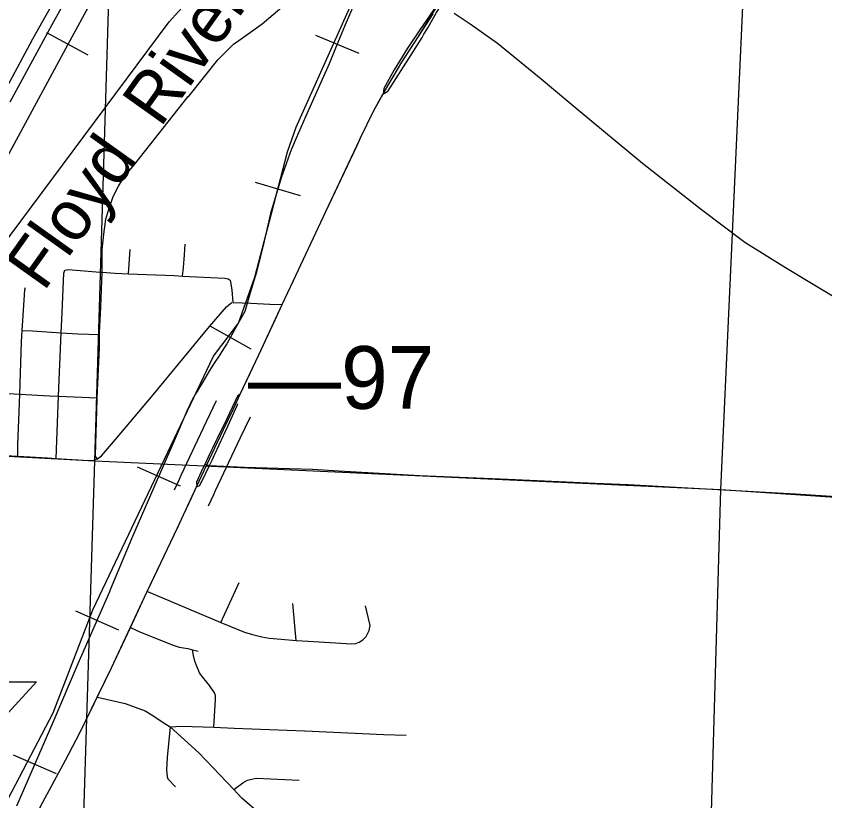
# Model space of a CAD drawing. Extents: x -157.2 to -99.3, y 12.2 to 46.2.
# Drawn here: x -146.67 to -145.379, y 37.727 to 38.979 of the extents above; entities that cross this region are included whole.
import ezdxf

# ---------------------------------------------------------------- set-up
doc = ezdxf.new("R2010")
doc.units = 0
for name, color, linetype in [('tdCoCityStreetMajor', 7, 'Continuous'), ('tdCoCityStreetMinor', 7, 'Continuous'), ('tdCoDivCarto', 7, 'Continuous'), ('tdCoHydroRiver', 7, 'Continuous'), ('tdCoHydroTxtLg', 7, 'Continuous'), ('tdCoPriCL', 7, 'Continuous'), ('tdCoPriDiv', 7, 'Continuous'), ('tdCoPriNonDiv', 7, 'Continuous'), ('tdCoPriNonDivCL', 7, 'Continuous'), ('tdCoRRCL', 7, 'Continuous'), ('tdCoSectLine', 7, 'Continuous'), ('tdCoStrucPriMaintName', 7, 'Continuous'), ('tdStHwyPriRefPost1', 7, 'Continuous')]:
    doc.layers.add(name, color=color, linetype=linetype)

msp = doc.modelspace()

# ---------------------------------------------------------------- linework, layer by layer
at = {"layer": 'tdCoCityStreetMajor'}
msp.add_line((-146.3685, 38.2646), (-146.3651, 38.2634), dxfattribs=at)
for points in [[(-146.7773, 38.6949), (-146.7687, 38.7107), (-146.7374, 38.7682), (-146.7316, 38.779), (-146.7059, 38.8271), (-146.6758, 38.8826), (-146.643, 38.943), (-146.6218, 38.9812), (-146.6141, 38.995), (-146.5727, 39.0727), (-146.552, 39.1103)], [(-145.9707, 38.9841), (-145.9451, 38.9669), (-145.901, 38.9365), (-145.8317, 38.8795), (-145.7723, 38.8302), (-145.6699, 38.7449), (-145.5755, 38.6707), (-145.5062, 38.6186), (-145.4413, 38.5784), (-145.3343, 38.5138), (-145.2764, 38.4778), (-145.2611, 38.466), (-145.245, 38.4499), (-145.2268, 38.4324), (-145.2125, 38.4154), (-145.2031, 38.4019), (-145.1923, 38.3841), (-145.1819, 38.3641), (-145.1553, 38.3136), (-145.1417, 38.2884), (-145.1355, 38.2751), (-145.1279, 38.2645), (-145.1163, 38.2512), (-145.1069, 38.2408)], [(-146.5402, 38.2733), (-146.5335, 38.2777), (-146.5111, 38.3038), (-146.4509, 38.3751), (-146.3609, 38.4843), (-146.3338, 38.5154), (-146.3278, 38.5211), (-146.3252, 38.5225)], [(-146.3239, 38.5225), (-146.3091, 38.5221), (-146.2952, 38.5214)], [(-146.2952, 38.5214), (-146.2647, 38.5198), (-146.245, 38.5191)], [(-146.6872, 38.2782), (-146.6673, 38.2772), (-146.6196, 38.2747), (-146.606, 38.2738)], [(-146.606, 38.2738), (-146.5545, 38.2705), (-146.5458, 38.2712), (-146.5407, 38.273), (-146.5402, 38.2733)], [(-146.3651, 38.2634), (-146.3612, 38.2622), (-146.3051, 38.2597), (-146.1967, 38.2566), (-146.1547, 38.2541)], [(-146.1547, 38.2541), (-146.0253, 38.2465), (-145.8842, 38.2408), (-145.7453, 38.2344)], [(-145.7453, 38.2344), (-145.6926, 38.2319), (-145.4256, 38.2174), (-145.2783, 38.2078), (-145.1925, 38.2016), (-145.1753, 38.2016), (-145.1664, 38.2036), (-145.156, 38.2073), (-145.1447, 38.2127), (-145.1284, 38.2231), (-145.1198, 38.2297), (-145.1069, 38.2408)]]:
    msp.add_lwpolyline(points, dxfattribs=at)
at = {"layer": 'tdCoCityStreetMinor'}
for p, q in [((-146.4907, 38.5683), (-146.488, 38.607)), ((-146.3428, 38.012), (-146.3139, 38.0759)), ((-146.2225, 37.9835), (-146.2283, 38.0424))]:
    msp.add_line(p, q, dxfattribs=at)
for points in [[(-146.5323, 38.5708), (-146.5324, 38.5851), (-146.5325, 38.6064), (-146.5299, 38.6316), (-146.5266, 38.6553), (-146.5266, 38.6555), (-146.5219, 38.6717), (-146.515, 38.6914), (-146.5064, 38.7082), (-146.4967, 38.7243), (-146.4958, 38.7254), (-146.4811, 38.7428), (-146.395, 38.851), (-146.3938, 38.8524), (-146.3478, 38.9096), (-146.3229, 38.9347), (-146.3143, 38.9407), (-146.2771, 38.967), (-146.2418, 38.9971), (-146.2278, 39.0126), (-146.19, 39.0565)], [(-146.4044, 38.5648), (-146.4028, 38.5785), (-146.4013, 38.5987), (-146.3999, 38.6155)], [(-146.606, 38.2738), (-146.604, 38.3304), (-146.6022, 38.3732), (-146.598, 38.4743), (-146.5966, 38.5065), (-146.5937, 38.5694), (-146.5922, 38.5743)], [(-146.5922, 38.5743), (-146.5868, 38.5751), (-146.5358, 38.571), (-146.5323, 38.5708), (-146.5118, 38.5691), (-146.4907, 38.5683)], [(-146.5402, 38.2733), (-146.5419, 38.2747), (-146.5434, 38.2791), (-146.5407, 38.3677), (-146.5405, 38.3705), (-146.537, 38.45), (-146.5367, 38.4713), (-146.5367, 38.4749), (-146.5349, 38.5149), (-146.5323, 38.5708)], [(-146.4907, 38.5683), (-146.4174, 38.5654), (-146.4044, 38.5648), (-146.3367, 38.5612), (-146.3313, 38.5603), (-146.3283, 38.558), (-146.3254, 38.5428), (-146.3239, 38.5225)], [(-146.6673, 38.2772), (-146.6672, 38.2954), (-146.6645, 38.3617), (-146.664, 38.3763), (-146.6615, 38.4599), (-146.6603, 38.4776), (-146.6571, 38.526), (-146.6561, 38.5425), (-146.6548, 38.5465)], [(-146.6603, 38.4776), (-146.6437, 38.4774), (-146.598, 38.4743)], [(-146.598, 38.4743), (-146.5715, 38.4725), (-146.5367, 38.4713)], [(-146.7258, 38.3804), (-146.6825, 38.3773), (-146.664, 38.3763), (-146.6166, 38.3738), (-146.6022, 38.3732), (-146.5405, 38.3705)], [(-146.4601, 38.0614), (-146.3428, 38.012), (-146.3284, 38.0059), (-146.3052, 37.9968), (-146.2924, 37.9928), (-146.2778, 37.9891), (-146.266, 37.9871), (-146.2465, 37.9852), (-146.2225, 37.9835), (-146.2034, 37.9822), (-146.16, 37.9793), (-146.1346, 37.9778), (-146.1277, 37.9785), (-146.122, 37.9807), (-146.1161, 37.9844), (-146.1111, 37.9894), (-146.106, 37.999), (-146.1045, 38.0074), (-146.1121, 38.0387)], [(-146.4871, 38.0038), (-146.4711, 37.9963), (-146.4189, 37.9758), (-146.4095, 37.9728), (-146.3957, 37.9704), (-146.3885, 37.9686), (-146.3794, 37.9664)], [(-146.3541, 37.8447), (-146.3516, 37.8892), (-146.3518, 37.8954), (-146.3531, 37.8999), (-146.361, 37.9112), (-146.3765, 37.9307), (-146.3809, 37.9405), (-146.3844, 37.9504), (-146.3868, 37.9593), (-146.3885, 37.9686)], [(-146.5401, 37.8929), (-146.5192, 37.888), (-146.4958, 37.8828), (-146.4638, 37.8712), (-146.4515, 37.8636), (-146.4352, 37.8525), (-146.4238, 37.8455), (-146.4058, 37.8468), (-146.3541, 37.8447), (-146.3215, 37.8434), (-146.2088, 37.8389), (-146.083, 37.8335), (-146.047, 37.832)], [(-146.4138, 37.5128), (-146.4115, 37.5497), (-146.4071, 37.5667), (-146.3988, 37.5821), (-146.3871, 37.5961), (-146.3318, 37.6543), (-146.2815, 37.7071), (-146.3093, 37.7315), (-146.3222, 37.7453), (-146.3782, 37.804), (-146.4238, 37.8455), (-146.4289, 37.7966), (-146.4298, 37.7769), (-146.4289, 37.7658), (-146.4277, 37.7623), (-146.4156, 37.7495)], [(-146.3221, 37.7454), (-146.3081, 37.7564), (-146.3004, 37.7602), (-146.296, 37.7617), (-146.2868, 37.7636), (-146.2177, 37.7603)]]:
    msp.add_lwpolyline(points, dxfattribs=at)
at = {"layer": 'tdCoDivCarto'}
for points in [[(-145.9934, 39.0046), (-145.9955, 39.0015), (-145.9998, 38.9949), (-146.004, 38.9886), (-146.0251, 38.9577)], [(-145.9955, 39.0015), (-145.9998, 38.9949), (-146.004, 38.9886), (-146.0251, 38.9577)], [(-146.0127, 38.961), (-145.9986, 38.9852), (-145.9928, 38.9942), (-145.9874, 39.0027)], [(-146.0127, 38.961), (-145.9986, 38.9852), (-145.9928, 38.9942)], [(-146.0251, 38.9577), (-146.0452, 38.9283), (-146.0576, 38.9077)], [(-146.0251, 38.9577), (-146.0452, 38.9283), (-146.0576, 38.9077)], [(-146.0167, 38.9541), (-146.0127, 38.961)], [(-146.0167, 38.9541), (-146.0127, 38.961)], [(-146.0429, 38.9121), (-146.0218, 38.9454), (-146.0188, 38.9505)], [(-146.0429, 38.9121), (-146.0218, 38.9454), (-146.0188, 38.9505)], [(-146.0188, 38.9505), (-146.0167, 38.9541)], [(-146.0188, 38.9505), (-146.0167, 38.9541)], [(-146.0576, 38.9077), (-146.066, 38.8939), (-146.083, 38.8642), (-146.0839, 38.8548)], [(-146.0576, 38.9077), (-146.066, 38.8939), (-146.083, 38.8642), (-146.0839, 38.8548)], [(-146.0756, 38.8605), (-146.0429, 38.9121)], [(-146.0756, 38.8605), (-146.0429, 38.9121)], [(-146.312, 38.3763), (-146.3162, 38.3729), (-146.3335, 38.3368), (-146.349, 38.3053), (-146.3509, 38.3013)], [(-146.312, 38.3763), (-146.3162, 38.3729), (-146.3335, 38.3368), (-146.349, 38.3053), (-146.3509, 38.3013)], [(-146.3571, 38.2709), (-146.3525, 38.2806), (-146.332, 38.325), (-146.3172, 38.3581), (-146.3157, 38.3613)], [(-146.3571, 38.2709), (-146.3525, 38.2806), (-146.332, 38.325), (-146.3172, 38.3581), (-146.3157, 38.3613)], [(-146.3509, 38.3013), (-146.3633, 38.2757), (-146.3683, 38.2649)], [(-146.3509, 38.3013), (-146.3633, 38.2757), (-146.3683, 38.2649)], [(-146.3683, 38.2649), (-146.3685, 38.2646), (-146.3742, 38.2523), (-146.3818, 38.2357), (-146.3813, 38.2286)], [(-146.3683, 38.2649), (-146.3685, 38.2646), (-146.3742, 38.2523), (-146.3818, 38.2357), (-146.3813, 38.2286)], [(-146.3743, 38.2347), (-146.3612, 38.2622), (-146.3571, 38.2709)], [(-146.3743, 38.2347), (-146.3612, 38.2622), (-146.3571, 38.2709)]]:
    msp.add_lwpolyline(points, dxfattribs=at)
at = {"layer": 'tdCoHydroRiver'}
msp.add_lwpolyline([(-146.7309, 38.5608), (-146.4257, 38.9705), (-146.3175, 39.09), (-146.2092, 39.1669), (-146.1609, 39.1953), (-146.1052, 39.2109), (-146.0468, 39.2089), (-145.8078, 39.1806), (-145.7241, 39.181), (-145.6019, 39.2006), (-145.5428, 39.2224), (-145.4876, 39.2695), (-145.4362, 39.3435), (-145.3013, 39.6041), (-145.2721, 39.6742), (-145.177, 39.8272), (-145.1376, 39.8733), (-145.0742, 39.9311), (-145.0322, 39.9597), (-144.9602, 39.9874), (-144.8503, 40.0185)], dxfattribs=at)
at = {"layer": 'tdCoPriCL'}
msp.add_lwpolyline([(-146.6271, 37.7253), (-146.5913, 37.7923), (-146.5679, 37.8372), (-146.545, 37.8839), (-146.5405, 37.8929), (-146.5176, 37.9396), (-146.4875, 38.0038), (-146.4648, 38.0523), (-146.4605, 38.0614), (-146.4175, 38.1516), (-146.4155, 38.1559), (-146.4027, 38.1835), (-146.3899, 38.2109), (-146.3817, 38.2286), (-146.3654, 38.2634), (-146.3483, 38.2999), (-146.3386, 38.3199), (-146.3227, 38.3531), (-146.3124, 38.3763), (-146.2821, 38.4392), (-146.2564, 38.4951), (-146.2453, 38.5191), (-146.2268, 38.5578), (-146.1753, 38.6678), (-146.1259, 38.7722), (-146.1198, 38.7854), (-146.0991, 38.8278), (-146.0818, 38.8594), (-146.0542, 38.906), (-146.0276, 38.9469), (-146.0042, 38.9832)], dxfattribs=at)
at = {"layer": 'tdCoPriDiv'}
for points in [[(-146.4171, 38.2236), (-146.4091, 38.2409), (-146.4063, 38.2473), (-146.3926, 38.2762), (-146.3847, 38.2933), (-146.3657, 38.3328), (-146.3497, 38.3661)], [(-146.3627, 38.1983), (-146.3544, 38.2163), (-146.3516, 38.2225), (-146.3383, 38.2507), (-146.3304, 38.2677), (-146.3116, 38.3069), (-146.2956, 38.3402)]]:
    msp.add_lwpolyline(points, dxfattribs=at)
at = {"layer": 'tdCoPriNonDiv'}
for points in [[(-146.3227, 38.3531), (-146.3124, 38.3763), (-146.2821, 38.4392), (-146.2453, 38.5191), (-146.2268, 38.5578), (-146.1753, 38.6678), (-146.1259, 38.7722), (-146.1198, 38.7854), (-146.0991, 38.8278), (-146.0818, 38.8594), (-146.0542, 38.906), (-146.0276, 38.9469), (-145.9962, 38.9979)], [(-146.7055, 37.5806), (-146.6993, 37.5915), (-146.687, 37.6136), (-146.6508, 37.6811), (-146.6271, 37.7253), (-146.5913, 37.7923), (-146.5679, 37.8372), (-146.5176, 37.9396), (-146.4648, 38.0523), (-146.4175, 38.1516), (-146.4155, 38.1559), (-146.4027, 38.1835), (-146.3899, 38.2109)]]:
    msp.add_lwpolyline(points, dxfattribs=at)
at = {"layer": 'tdCoPriNonDivCL'}
for points in [[(-146.3124, 38.3763), (-146.301, 38.3999), (-146.2821, 38.4392), (-146.2453, 38.5191), (-146.2268, 38.5578), (-146.1753, 38.6678), (-146.126, 38.7722), (-146.1198, 38.7854), (-146.0991, 38.8278), (-146.0843, 38.8548)], [(-146.308, 38.3854), (-146.301, 38.3999), (-146.2821, 38.4392), (-146.2453, 38.5191), (-146.2268, 38.5578), (-146.1753, 38.6678), (-146.1217, 38.7814), (-146.1198, 38.7854), (-146.0991, 38.8278), (-146.0843, 38.8548), (-146.0765, 38.8598), (-146.076, 38.8605)], [(-146.6822, 37.6225), (-146.6781, 37.6302), (-146.6606, 37.6628), (-146.6508, 37.6811), (-146.6271, 37.7253), (-146.5913, 37.7923), (-146.5679, 37.8372), (-146.5405, 37.8929), (-146.5405, 37.893), (-146.5176, 37.9396), (-146.4875, 38.0038), (-146.4648, 38.0523), (-146.4605, 38.0614), (-146.4175, 38.1516), (-146.4112, 38.1651), (-146.4027, 38.1835), (-146.3817, 38.2286), (-146.3768, 38.2303), (-146.3747, 38.2347)], [(-146.687, 37.6136), (-146.6828, 37.6213), (-146.6654, 37.6539), (-146.6508, 37.6811), (-146.6271, 37.7253), (-146.5913, 37.7923), (-146.5679, 37.8372), (-146.545, 37.8839), (-146.5405, 37.8929), (-146.5176, 37.9396), (-146.4875, 38.0038), (-146.4648, 38.0523), (-146.4605, 38.0614), (-146.4175, 38.1516), (-146.4155, 38.1559), (-146.4027, 38.1835), (-146.3817, 38.2286)]]:
    msp.add_lwpolyline(points, dxfattribs=at)
at = {"layer": 'tdCoRRCL'}
for p, q in [((-146.5547, 38.9173), (-146.6207, 38.953)), ((-146.1919, 38.9491), (-146.1225, 38.9205)), ((-146.288, 38.7144), (-146.2162, 38.693)), ((-146.3605, 38.4851), (-146.2951, 38.4484)), ((-146.3546, 38.4371), (-146.315, 38.4895)), ((-146.4765, 38.2601), (-146.4077, 38.2302)), ((-146.5752, 38.0305), (-146.5065, 38.0004)), ((-146.6746, 37.801), (-146.6059, 37.7711))]:
    msp.add_line(p, q, dxfattribs=at)
for points in [[(-146.262, 38.6645), (-146.2367, 38.7631), (-146.2228, 38.8021), (-145.8365, 39.6637)], [(-146.706, 38.7149), (-146.5868, 38.9347), (-146.4672, 39.1547)], [(-146.5846, 39.0166), (-146.6127, 38.9655), (-146.6334, 38.9272), (-146.6801, 38.8423)], [(-146.1238, 39.0137), (-146.1444, 38.9658), (-146.1587, 38.931), (-146.1702, 38.9032), (-146.2079, 38.8189), (-146.2226, 38.7845), (-146.2302, 38.7674), (-146.2307, 38.7663), (-146.2468, 38.7216), (-146.2638, 38.6644), (-146.2756, 38.6134), (-146.2862, 38.5707), (-146.296, 38.5381), (-146.3046, 38.5081), (-146.3183, 38.4838), (-146.3335, 38.4566), (-146.3387, 38.4487), (-146.3459, 38.4374), (-146.3524, 38.4273), (-146.3582, 38.4183), (-146.3609, 38.4142), (-146.3724, 38.3949), (-146.3812, 38.3801), (-146.3833, 38.3766), (-146.3883, 38.3682), (-146.3972, 38.3492), (-146.4158, 38.3056), (-146.4695, 38.1822), (-146.4857, 38.1454), (-146.5196, 38.0642), (-146.5209, 38.0611), (-146.5712, 37.9462), (-146.6113, 37.8525), (-146.6695, 37.7188)], [(-146.1238, 39.0137), (-146.1444, 38.9658), (-146.1587, 38.931), (-146.1702, 38.9032), (-146.2079, 38.8189), (-146.2226, 38.7845), (-146.2302, 38.7674), (-146.2307, 38.7663), (-146.2468, 38.7216), (-146.2638, 38.6644), (-146.2756, 38.6134), (-146.2862, 38.5707), (-146.296, 38.5381), (-146.3046, 38.5081), (-146.3183, 38.4838), (-146.3335, 38.4566), (-146.3387, 38.4487), (-146.3459, 38.4374), (-146.3524, 38.4273), (-146.3582, 38.4183), (-146.3609, 38.4142), (-146.3724, 38.3949), (-146.3812, 38.3801), (-146.3833, 38.3766), (-146.3883, 38.3682), (-146.3972, 38.3492), (-146.4158, 38.3056), (-146.4695, 38.1822), (-146.4857, 38.1454), (-146.5196, 38.0642), (-146.5209, 38.0611), (-146.5712, 37.9462), (-146.6113, 37.8525), (-146.6695, 37.7188)], [(-146.315, 38.4895), (-146.2889, 38.5628), (-146.262, 38.6645)], [(-146.7303, 37.6298), (-146.6941, 37.7085), (-146.611, 37.8678), (-146.5476, 38.0322), (-146.3546, 38.4371)]]:
    msp.add_lwpolyline(points, dxfattribs=at)
at = {"layer": 'tdCoSectLine'}
for points in [[(-146.544, 38.27), (-146.5138, 39.2686)], [(-145.5448, 38.2239), (-145.4996, 39.2178)], [(-147.5386, 38.3231), (-146.544, 38.27)], [(-146.5753, 37.2765), (-146.544, 38.27)], [(-146.544, 38.27), (-145.5448, 38.2239)], [(-145.5734, 37.2322), (-145.5448, 38.2239)], [(-145.5448, 38.2239), (-144.5359, 38.1566)]]:
    msp.add_lwpolyline(points, dxfattribs=at)
at = {"layer": 'tdCoStrucPriMaintName'}
msp.add_lwpolyline([(-146.7942, 37.9172), (-146.6371, 37.9172), (-147.8224, 36.6234), (-148.0618, 36.2594)], dxfattribs=at)

# ---------------------------------------------------------------- texts
at = {"layer": 'tdCoHydroTxtLg'}
msp.add_text('Floyd  River', height=0.08, rotation=54.5469, dxfattribs=at).set_placement((-146.6259, 38.5384))
at = {"layer": 'tdStHwyPriRefPost1'}
msp.add_text('‒‒97', height=0.1, dxfattribs=at).set_placement((-146.2996, 38.3529))

doc.saveas('drawing.dxf')
